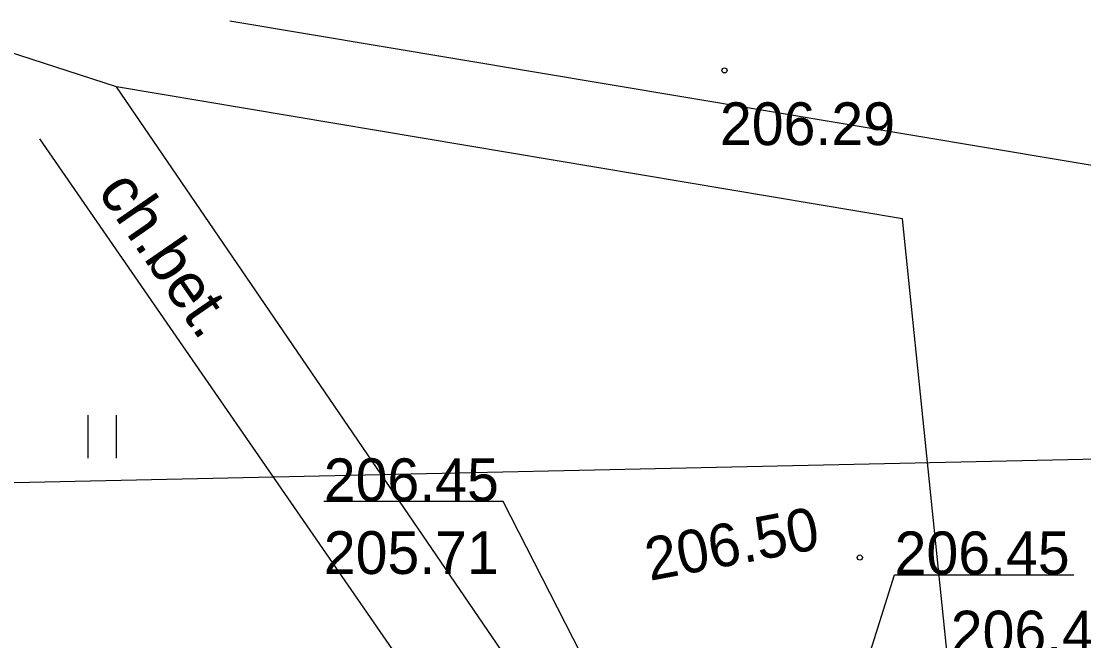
# Model space of a CAD drawing. Extents: x 6512400 to 6513200, y 6022500 to 6022750.
# Drawn here: x 6512764.26 to 6512782.87, y 6022691.73 to 6022702.59 of the extents above; entities that cross this region are included whole.
import ezdxf

# ---------------------------------------------------------------- set-up
doc = ezdxf.new("R2010")
doc.units = 0
for name, color, linetype in [('433-Chodnik', 7, 'Continuous'), ('940-Trawnik symb. poj.', 7, 'Continuous'), ('chodnik (powierzchnia)', 7, 'Continuous'), ('Obszar opracowania', 7, 'Continuous'), ('punkt o określonej wysokości (sieć elektroenergetyczna)-Atr2', 7, 'Continuous'), ('punkt o określonej wysokości (sieć elektroenergetyczna)-Atr3', 7, 'Continuous'), ('punkt o określonej wysokości (sieć telekomunikacyjna)-Atr2', 7, 'Continuous'), ('punkt o określonej wysokości (sieć wodociągowa)-Atr2', 7, 'Continuous'), ('punkt wysokościowy sztuczny', 7, 'Continuous'), ('punkt wysokościowy sztuczny-Atr2', 7, 'Continuous')]:
    doc.layers.add(name, color=color, linetype=linetype)

# ---------------------------------------------------------------- blocks, each defined once
blk = doc.blocks.new('940P')
for p, q in [((-0.25, -0.375), (-0.25, 0.375)), ((0.25, -0.375), (0.25, 0.375))]:
    blk.add_line(p, q)
blk = doc.blocks.new('PW02')
blk.add_circle((0, 0), 0.045)

msp = doc.modelspace()

# ---------------------------------------------------------------- linework, layer by layer
at = {"layer": 'chodnik (powierzchnia)'}
for points in [[(6512790.1, 6022697.24), (6512786.51, 6022699.48), (6512767.913, 6022702.592)], [(6512780.55, 6022688.53), (6512780.6, 6022690.36), (6512779.7, 6022699.13), (6512765.93, 6022701.44), (6512762.734, 6022702.478)], [(6512764.58, 6022700.53), (6512771.43, 6022690.61), (6512771.38, 6022688.54), (6512772.96, 6022688.47), (6512773, 6022691.08), (6512765.93, 6022701.44)]]:
    msp.add_lwpolyline(points, dxfattribs=at)
at = {"layer": 'Obszar opracowania'}
msp.add_lwpolyline([(6512710.98, 6022693.84), (6512748.35, 6022694.16), (6512798.11, 6022695.25), (6512807.47, 6022695.46), (6512809.66, 6022606.87), (6512863.71, 6022622.03), (6512875.13, 6022581.36), (6512755.22, 6022535.25), (6512691.61, 6022568.03), (6512709.16, 6022605.16)], close=True, dxfattribs=at)
at = {"layer": 'punkt o określonej wysokości (sieć elektroenergetyczna)-Atr2'}
msp.add_lwpolyline([(6512775.84, 6022688.03), (6512772.7, 6022694.17), (6512769.559, 6022694.17)], dxfattribs=at)
at = {"layer": 'punkt o określonej wysokości (sieć wodociągowa)-Atr2'}
msp.add_lwpolyline([(6512777.64, 6022686.77), (6512779.56, 6022692.89), (6512782.701, 6022692.89)], dxfattribs=at)

# ---------------------------------------------------------------- block references
at = {"layer": '940-Trawnik symb. poj.'}
msp.add_blockref('940P', (6512765.68, 6022695.31), dxfattribs=at)
at = {"layer": 'punkt wysokościowy sztuczny'}
for p in [(6512776.58, 6022701.73), (6512778.95, 6022693.19)]:
    msp.add_blockref('PW02', p, dxfattribs=at)

# ---------------------------------------------------------------- texts
at = {"layer": '433-Chodnik'}
msp.add_text('ch.bet.', height=0.8, rotation=304.626, dxfattribs=at).set_placement((6512765.58, 6022699.61))
at = {"layer": 'punkt o określonej wysokości (sieć elektroenergetyczna)-Atr2'}
msp.add_text('206.45', height=0.75, dxfattribs=at).set_placement((6512769.559, 6022694.178))
at = {"layer": 'punkt o określonej wysokości (sieć elektroenergetyczna)-Atr3'}
msp.add_text('205.71', height=0.75, dxfattribs=at).set_placement((6512769.559, 6022692.902))
at = {"layer": 'punkt o określonej wysokości (sieć telekomunikacyjna)-Atr2'}
msp.add_text('206.47', height=0.75, dxfattribs=at).set_placement((6512780.544, 6022691.508))
at = {"layer": 'punkt o określonej wysokości (sieć wodociągowa)-Atr2'}
msp.add_text('206.45', height=0.75, dxfattribs=at).set_placement((6512779.56, 6022692.897))
at = {"layer": 'punkt wysokościowy sztuczny-Atr2'}
msp.add_text('206.29', height=0.75, dxfattribs=at).set_placement((6512776.5, 6022700.42))
msp.add_text('206.50', height=0.75, rotation=10.741, dxfattribs=at).set_placement((6512775.27, 6022692.78))

doc.saveas('drawing.dxf')
